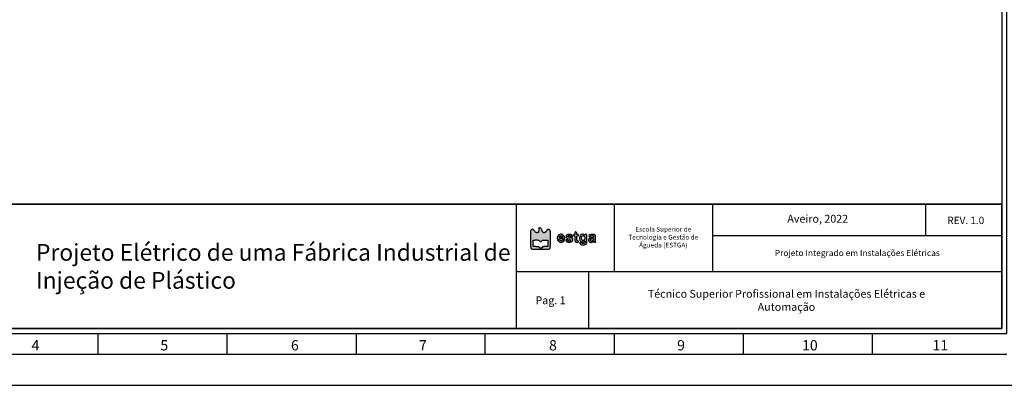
# Model space of a CAD drawing. Header units: millimetres. Extents: x -559 to 10735, y -2326 to 222.
# Tile 655 of 656: x 9876 to 10253, y -1572 to -1433. Entities that reach past the tile are written whole.
import ezdxf

# ---------------------------------------------------------------- set-up
doc = ezdxf.new("R2010")
doc.units = ezdxf.units.MM
doc.header["$LTSCALE"] = 4
for name, color, linetype in [('Cabeçalho', 252, 'Continuous'), ('Modelo', 251, 'Continuous'), ('Texto Cabeçalho', 3, 'Continuous')]:
    doc.layers.add(name, color=color, linetype=linetype)

msp = doc.modelspace()

# ---------------------------------------------------------------- hatches: boundary and pattern name
at = {"layer": 'Texto Cabeçalho'}
h = msp.add_hatch(color=256, dxfattribs=at)
h.dxf.hatch_style = 1
h.paths.add_polyline_path([(10076.38, -1514, -0.103369), (10076.15, -1513.83, -0.100368), (10075.99, -1513.58, -0.089615), (10075.93, -1513.28, 0.138861), (10075.84, -1512.95, 0.04933), (10075.54, -1512.55, 0.049188), (10075.17, -1512.22, 0.157567), (10074.86, -1512.12, 0.119218), (10074.72, -1512.16, 0.19762), (10074.64, -1512.25, 0.071776), (10074.61, -1512.44, 0.007282), (10074.6, -1512.9, -0.03039), (10074.57, -1513.47, -0.109263), (10074.45, -1513.81, -0.162003), (10074.23, -1513.99, -0.093147), (10073.88, -1514.06, -0.088417), (10073.69, -1514.02, -0.074351), (10073.5, -1513.92, -0.047695), (10073.29, -1513.73, -0.013943), (10073.01, -1513.4, 0.016235), (10072.8, -1513.15, 0.021586), (10072.58, -1512.93, 0.019562), (10072.4, -1512.77, 0.160613), (10072.29, -1512.73, 0.105218), (10072.2, -1512.75, 0.031288), (10072.06, -1512.82, 0.029869), (10071.91, -1512.91, 0.028262), (10071.78, -1513.02), (10071.46, -1513.32), (10071.46, -1516.58, 0.001459), (10071.46, -1518.57, 0.014831), (10071.49, -1519.39, 0.036596), (10071.56, -1519.85, 0.117837), (10071.69, -1520.13), (10071.92, -1520.41), (10075.26, -1520.41), (10078.61, -1520.41), (10078.84, -1520.11, 0.110111), (10078.97, -1519.82, 0.037202), (10079.04, -1519.37, 0.01517), (10079.07, -1518.56, 0.001536), (10079.08, -1516.64, 0.00222), (10079.07, -1515.41, 0.00338), (10079.06, -1514.35, 0.001252), (10079.04, -1513.43, 0.085167), (10079, -1513.28, 0.1341), (10078.87, -1513.09, 0.046674), (10078.59, -1512.91, 0.046093), (10078.29, -1512.79, 0.175615), (10078.09, -1512.8, 0.095071), (10078, -1512.85, 0.011188), (10077.84, -1513.02, 0.013085), (10077.66, -1513.23, 0.010367), (10077.47, -1513.46, -0.016413), (10077.22, -1513.76, -0.050954), (10077.03, -1513.93, -0.075762), (10076.86, -1514.03, -0.085445), (10076.67, -1514.06, -0.100623)])
h.paths.add_polyline_path([(10076.45, -1516.85, -0.006824), (10077.06, -1516.87), (10078.05, -1516.9), (10078.09, -1518.14), (10078.12, -1519.38), (10077.14, -1519.38, 0.008317), (10076.57, -1519.39, 0.049732), (10076.27, -1519.43, 0.085353), (10076.07, -1519.52, 0.053245), (10075.86, -1519.69, -0.051848), (10075.6, -1519.9, -0.137763), (10075.37, -1519.97, -0.141522), (10075.14, -1519.91, -0.055915), (10074.87, -1519.72, 0.066463), (10074.68, -1519.57, 0.061609), (10074.44, -1519.48, 0.037581), (10074.1, -1519.43, 0.008945), (10073.53, -1519.38), (10072.49, -1519.32), (10072.45, -1518.24, -0.005737), (10072.44, -1517.82, -0.007758), (10072.44, -1517.43, -0.005495), (10072.45, -1517.11, -0.080952), (10072.48, -1517, -0.226456), (10072.56, -1516.93, -0.042121), (10072.76, -1516.88, -0.028091), (10073.08, -1516.85, -0.008218), (10073.58, -1516.84, -0.007127), (10074.2, -1516.85, -0.049297), (10074.5, -1516.89, -0.091664), (10074.7, -1516.98, -0.058119), (10074.89, -1517.14, 0.049987), (10075.14, -1517.36, 0.158555), (10075.35, -1517.43, 0.161487), (10075.56, -1517.36, 0.052373), (10075.79, -1517.14, -0.055528), (10075.98, -1516.97, -0.105577), (10076.17, -1516.88, -0.055162)], flags=16)
at = {"layer": 'Texto Cabeçalho', "true_color": 0x000000}
h = msp.add_hatch(color=18, dxfattribs=at)
h.dxf.hatch_style = 1
h.paths.add_polyline_path([(10082.46, -1516.41, -0.113871), (10082.6, -1516.35, -0.04008), (10082.89, -1516.32, -0.005228), (10083.51, -1516.31), (10084.61, -1516.31), (10084.53, -1515.93, 0.048578), (10084.42, -1515.54, 0.065059), (10084.23, -1515.22, 0.068572), (10083.98, -1514.97, 0.062515), (10083.67, -1514.79, 0.023173), (10083.34, -1514.67, 0.080221), (10083.11, -1514.64, 0.075403), (10082.88, -1514.68, 0.018955), (10082.52, -1514.81, 0.076875), (10082.16, -1515.03, 0.080553), (10081.9, -1515.34, 0.076557), (10081.73, -1515.73, 0.060775), (10081.68, -1516.19, 0.052656), (10081.73, -1516.65, 0.074597), (10081.87, -1517.04, 0.080636), (10082.11, -1517.34, 0.074541), (10082.45, -1517.57, 0.034396), (10082.79, -1517.7, 0.065799), (10083.09, -1517.76, 0.069298), (10083.37, -1517.73, 0.042275), (10083.7, -1517.62, 0.054982), (10083.95, -1517.48, 0.036275), (10084.2, -1517.27, 0.034641), (10084.4, -1517.05, 0.160063), (10084.46, -1516.89, 0.390518), (10084.38, -1516.8, 0.056062), (10084.13, -1516.8, 0.050936), (10083.84, -1516.87, 0.117799), (10083.66, -1516.98, -0.16673), (10083.31, -1517.15, -0.120242), (10082.88, -1517.1, -0.124135), (10082.53, -1516.86, -0.18266), (10082.4, -1516.52, -0.238399)])
h.paths.add_polyline_path([(10082.46, -1515.68, -0.091609), (10082.59, -1515.46, -0.108903), (10082.81, -1515.31, -0.078201), (10083.1, -1515.23, -0.081241), (10083.38, -1515.25, -0.13845), (10083.59, -1515.37, -0.062207), (10083.64, -1515.44, -0.039117), (10083.69, -1515.54, -0.038824), (10083.72, -1515.64, -0.056382), (10083.73, -1515.73, -0.139014), (10083.7, -1515.84, -0.168808), (10083.62, -1515.91, -0.074881), (10083.46, -1515.94, -0.012599), (10083.14, -1515.95, -0.02814), (10082.7, -1515.93, -0.156678), (10082.49, -1515.83, -0.311186)], flags=16)
h.paths.add_polyline_path([(10085.64, -1516.24, 0.01235), (10086.28, -1516.45, -0.055419), (10086.63, -1516.6, -0.154763), (10086.81, -1516.8, -0.239194), (10086.81, -1517.01, -0.128236), (10086.63, -1517.2, -0.132572), (10086.4, -1517.27, -0.077903), (10086.12, -1517.23, -0.080674), (10085.87, -1517.12, -0.168057), (10085.74, -1516.95, 0.202023), (10085.63, -1516.82, 0.079859), (10085.4, -1516.75, 0.076974), (10085.16, -1516.75, 0.15765), (10084.99, -1516.83, 0.332869), (10084.97, -1517, 0.066485), (10085.15, -1517.26, 0.056587), (10085.45, -1517.5, 0.072154), (10085.78, -1517.66, 0.083014), (10086.43, -1517.74, 0.097651), (10087.04, -1517.59, 0.116791), (10087.47, -1517.26, 0.163369), (10087.63, -1516.81, 0.072663), (10087.6, -1516.49, 0.122125), (10087.47, -1516.25, 0.102823), (10087.22, -1516.08, 0.04161), (10086.84, -1515.95, -0.012751), (10086.34, -1515.81, -0.042101), (10086.03, -1515.68, -0.07158), (10085.85, -1515.56, -0.207626), (10085.79, -1515.42, -0.255969), (10085.87, -1515.28, -0.085662), (10086.1, -1515.18, -0.073886), (10086.39, -1515.16, -0.10615), (10086.64, -1515.23, -0.026102), (10086.73, -1515.28, -0.033758), (10086.81, -1515.34, -0.049946), (10086.88, -1515.42, 0.44107), (10086.9, -1515.47, 0.040945), (10086.99, -1515.5, 0.036019), (10087.1, -1515.52, 0.022477), (10087.24, -1515.53, 0.006342), (10087.38, -1515.53, 0.010544), (10087.5, -1515.52, 0.004395), (10087.6, -1515.51, 0.389495), (10087.61, -1515.5, 0.121245), (10087.57, -1515.34, 0.029603), (10087.43, -1515.11, 0.028452), (10087.26, -1514.89, 0.14911), (10087.13, -1514.81, 0.027359), (10086.75, -1514.73, 0.027599), (10086.36, -1514.69, 0.029348), (10086.01, -1514.7, 0.052114), (10085.72, -1514.75, 0.051808), (10085.39, -1514.88, 0.112549), (10085.19, -1515.05, 0.119902), (10085.1, -1515.29, 0.063393), (10085.09, -1515.61, 0.088373), (10085.16, -1515.88, 0.126496), (10085.33, -1516.08, 0.068854)])
h.paths.add_polyline_path([(10089.19, -1514.56, -0.022931), (10089.18, -1514.33, 0.099329), (10089.12, -1514.04, 0.135439), (10088.95, -1513.82, 0.177459), (10088.74, -1513.76, 0.181757), (10088.53, -1513.85, 0.133829), (10088.5, -1513.91, 0.022028), (10088.48, -1514.03, 0.022866), (10088.46, -1514.18, 0.018427), (10088.45, -1514.34, -0.024804), (10088.44, -1514.55, -0.110756), (10088.4, -1514.66, -0.174053), (10088.33, -1514.72, -0.085474), (10088.21, -1514.74, 0.071854), (10088.11, -1514.76, 0.117651), (10088.03, -1514.8, 0.122574), (10087.99, -1514.87, 0.082072), (10087.97, -1514.97, 0.097504), (10087.99, -1515.06, 0.076301), (10088.04, -1515.15, 0.074004), (10088.12, -1515.22, 0.081717), (10088.21, -1515.26, -0.145612), (10088.34, -1515.34, -0.130186), (10088.41, -1515.48, -0.049038), (10088.45, -1515.75, -0.005703), (10088.45, -1516.35, 0.014049), (10088.47, -1517.07, 0.10478), (10088.56, -1517.4, 0.190915), (10088.76, -1517.57, 0.068962), (10089.12, -1517.65, 0.011052), (10089.5, -1517.66, 0.089181), (10089.67, -1517.64, 0.209026), (10089.75, -1517.56, 0.103767), (10089.78, -1517.42, 0.102549), (10089.76, -1517.32, 0.09348), (10089.7, -1517.23, 0.080963), (10089.61, -1517.16, 0.055091), (10089.48, -1517.11, -0.085661), (10089.31, -1517.04, -0.172689), (10089.22, -1516.92, -0.068807), (10089.19, -1516.7, -0.006072), (10089.18, -1516.13, -0.005), (10089.19, -1515.55, -0.07577), (10089.22, -1515.35, -0.227977), (10089.31, -1515.26, -0.088152), (10089.48, -1515.23, 0.044917), (10089.62, -1515.21, 0.124433), (10089.72, -1515.17, 0.149479), (10089.77, -1515.1, 0.07578), (10089.78, -1514.98, 0.07578), (10089.77, -1514.87, 0.149479), (10089.72, -1514.8, 0.124433), (10089.62, -1514.75, 0.044917), (10089.48, -1514.74, -0.050044), (10089.32, -1514.72, -0.186049), (10089.23, -1514.67, -0.136666)])
h.paths.add_polyline_path([(10093.07, -1514.74), (10092.71, -1514.74, 0.033181), (10092.57, -1514.75, 0.043568), (10092.44, -1514.78, 0.050115), (10092.34, -1514.82, 0.187636), (10092.3, -1514.87, -0.247449), (10092.26, -1514.91, -0.10686), (10092.18, -1514.92, -0.060386), (10092.06, -1514.88, -0.023082), (10091.9, -1514.81, 0.019444), (10091.64, -1514.69, 0.077502), (10091.47, -1514.65, 0.074546), (10091.3, -1514.65, 0.017156), (10091.01, -1514.73, 0.196809), (10090.45, -1515.15, 0.106383), (10090.19, -1515.99, 0.105474), (10090.29, -1516.86, 0.191241), (10090.75, -1517.4, 0.085158), (10091.04, -1517.5, 0.050096), (10091.41, -1517.52, 0.050301), (10091.78, -1517.46, 0.090587), (10092.06, -1517.34, -0.012552), (10092.23, -1517.22, -0.257457), (10092.29, -1517.22, -0.273567), (10092.32, -1517.27, -0.013884), (10092.33, -1517.46, -0.05592), (10092.29, -1517.82, -0.118454), (10092.17, -1518.06, -0.135537), (10091.96, -1518.2, -0.084417), (10091.67, -1518.25, -0.04037), (10091.5, -1518.24, -0.038681), (10091.34, -1518.2, -0.041248), (10091.2, -1518.14, -0.099612), (10091.12, -1518.07, 0.147033), (10090.93, -1517.95, 0.057385), (10090.63, -1517.89, 0.064117), (10090.35, -1517.91, 0.359237), (10090.27, -1518.01, 0.130215), (10090.29, -1518.08, 0.023416), (10090.36, -1518.19, 0.023868), (10090.45, -1518.31, 0.019589), (10090.57, -1518.44, 0.128655), (10090.97, -1518.68, 0.067817), (10091.56, -1518.76, 0.066219), (10092.16, -1518.68, 0.103511), (10092.63, -1518.44), (10092.99, -1518.15), (10093.03, -1516.45)])
h.paths.add_polyline_path([(10092.28, -1515.81, -0.078162), (10092.32, -1516.18, -0.08106), (10092.24, -1516.53, -0.110055), (10092.06, -1516.79, -0.05576), (10091.84, -1516.96, -0.113803), (10091.63, -1517.02, -0.118156), (10091.42, -1516.99, -0.06293), (10091.19, -1516.86, -0.1635), (10091, -1516.58, -0.06554), (10090.93, -1516.12, -0.065846), (10090.99, -1515.67, -0.17401), (10091.17, -1515.4, -0.081368), (10091.43, -1515.26, -0.102035), (10091.7, -1515.24, -0.109501), (10091.95, -1515.32, -0.106286), (10092.14, -1515.49, -0.089684)], flags=16)
h.paths.add_polyline_path([(10096.31, -1515.5, 0.036016), (10096.28, -1515.18, 0.07733), (10096.22, -1514.99, 0.153756), (10096.11, -1514.88, 0.069667), (10095.79, -1514.77, 0.029511), (10095.35, -1514.7, 0.029541), (10094.89, -1514.69, 0.051631), (10094.51, -1514.74, 0.085642), (10094.08, -1514.93, 0.13911), (10093.82, -1515.23, 0.300432), (10093.85, -1515.47, 0.213781), (10094.11, -1515.59, 0.056561), (10094.26, -1515.57, 0.059268), (10094.4, -1515.52, 0.06217), (10094.51, -1515.45, 0.075491), (10094.6, -1515.35, -0.163422), (10094.85, -1515.14, -0.138242), (10095.19, -1515.11, -0.151603), (10095.48, -1515.26, -0.198567), (10095.59, -1515.53, -0.109936), (10095.55, -1515.72, -0.167168), (10095.44, -1515.84, -0.0704), (10095.19, -1515.92, -0.008633), (10094.64, -1516.02, 0.031451), (10094.42, -1516.06, 0.027553), (10094.2, -1516.14, 0.028543), (10094.01, -1516.23, 0.070294), (10093.89, -1516.33, 0.107636), (10093.71, -1516.61, 0.108361), (10093.66, -1516.93, 0.106663), (10093.75, -1517.26, 0.101341), (10093.98, -1517.52, 0.072013), (10094.27, -1517.69, 0.083264), (10094.59, -1517.75, 0.077928), (10094.93, -1517.72, 0.054111), (10095.29, -1517.58, -0.023082), (10095.45, -1517.5, -0.060386), (10095.57, -1517.47, -0.10686), (10095.65, -1517.48, -0.247449), (10095.69, -1517.52, 0.188788), (10095.73, -1517.57, 0.049671), (10095.83, -1517.61, 0.043241), (10095.96, -1517.64, 0.032838), (10096.1, -1517.65, 0.022226), (10096.28, -1517.64, 0.123286), (10096.37, -1517.61, 0.241912), (10096.41, -1517.55, 0.102416), (10096.39, -1517.45, -0.071957), (10096.36, -1517.33, -0.005942), (10096.34, -1516.99, -0.007853), (10096.32, -1516.58, -0.005973), (10096.32, -1516.13, 0.006065)])
h.paths.add_polyline_path([(10095.53, -1516.37, -0.172242), (10095.58, -1516.46, -0.047364), (10095.59, -1516.61, -0.096839), (10095.54, -1516.87, -0.097339), (10095.4, -1517.08, -0.098406), (10095.18, -1517.23, -0.101383), (10094.93, -1517.28, -0.098385), (10094.7, -1517.24, -0.121124), (10094.52, -1517.1, -0.129792), (10094.42, -1516.91, -0.122461), (10094.44, -1516.69, -0.103308), (10094.53, -1516.53, -0.109403), (10094.67, -1516.42, -0.071406), (10094.9, -1516.36, -0.022133), (10095.26, -1516.33, -0.034533), (10095.44, -1516.33, -0.151976)], flags=16)

# ---------------------------------------------------------------- linework, layer by layer
at = {"layer": 'Cabeçalho'}
msp.add_line((10222.87, -1515.2), (10222.87, -1503.2), dxfattribs=at)
at = {"layer": 'Modelo'}
for p, q in [((10066.01, -1503.2), (10066.01, -1550.65)), ((10103.61, -1528.9), (10103.61, -1503.52)), ((10141.15, -1503.2), (10141.15, -1528.9)), ((10251.88, -1515.2), (10141.15, -1515.2)), ((10066.01, -1528.9), (10251.88, -1528.9)), ((10093.69, -1528.9), (10093.69, -1550.65)), ((9905.85, -1560.54), (9905.85, -1552.63)), ((9955.28, -1560.54), (9955.28, -1552.63)), ((10004.72, -1552.63), (10004.72, -1560.54)), ((10054.15, -1560.54), (10054.15, -1552.63)), ((10103.58, -1560.54), (10103.58, -1552.63)), ((10153.01, -1560.54), (10153.01, -1552.63)), ((10202.45, -1560.54), (10202.45, -1552.63)), ((9806.98, -1560.54), (10253.86, -1560.54)), ((9806.98, -1560.54), (9905.85, -1560.54)), ((9905.85, -1560.54), (10004.72, -1560.54)), ((10004.72, -1560.54), (10103.58, -1560.54)), ((10103.58, -1560.54), (10202.45, -1560.54))]:
    msp.add_line(p, q, dxfattribs=at)
for points in [[(9686.37, -1572.4), (10273.63, -1572.4), (10273.63, -1157.17), (9686.37, -1157.17)], [(9706.14, -1552.63), (10253.86, -1552.63), (10253.86, -1176.94), (9706.14, -1176.94)], [(10251.88, -1550.65), (9708.12, -1550.65), (9708.12, -1178.92), (10251.88, -1178.92)], [(9708.12, -1503.2), (10251.88, -1503.2), (10251.88, -1550.65), (9708.12, -1550.65)], [(10251.88, -1503.2), (9708.12, -1503.2), (9708.12, -1550.65), (10251.88, -1550.65)], [(9858.39, -1503.2), (10066.01, -1503.2), (10066.01, -1550.65), (9858.39, -1550.65)]]:
    msp.add_lwpolyline(points, close=True, dxfattribs=at)
at = {"layer": 'Texto Cabeçalho'}
for points in [[(10074.6, -1512.9, -0.03039), (10074.57, -1513.47, -0.109263), (10074.45, -1513.81, -0.162002), (10074.23, -1513.99, -0.093148), (10073.88, -1514.06, -0.088414), (10073.69, -1514.02, -0.074352), (10073.5, -1513.92, -0.047695), (10073.29, -1513.73, -0.013943), (10073.01, -1513.4, 0.016236), (10072.8, -1513.15, 0.021587), (10072.58, -1512.93, 0.01956), (10072.4, -1512.77, 0.160613), (10072.29, -1512.73, 0.105217), (10072.2, -1512.75, 0.031287), (10072.06, -1512.82, 0.02987), (10071.91, -1512.91, 0.028262), (10071.78, -1513.02), (10071.46, -1513.32), (10071.46, -1516.58, 0.001459), (10071.46, -1518.57, 0.014831), (10071.49, -1519.39, 0.036596), (10071.56, -1519.85, 0.117837), (10071.69, -1520.13), (10071.92, -1520.41), (10075.26, -1520.41), (10078.61, -1520.41), (10078.84, -1520.11, 0.110111), (10078.97, -1519.82, 0.037202), (10079.04, -1519.37, 0.01517), (10079.07, -1518.56, 0.001536), (10079.08, -1516.64, 0.00222), (10079.07, -1515.41, 0.00338), (10079.06, -1514.35, 0.001252), (10079.04, -1513.43, 0.085167), (10079, -1513.28, 0.1341), (10078.87, -1513.09, 0.046674), (10078.59, -1512.91, 0.046093), (10078.29, -1512.79, 0.175615), (10078.09, -1512.8, 0.095071), (10078, -1512.85, 0.011196), (10077.84, -1513.02, 0.013078), (10077.66, -1513.23, 0.010367), (10077.47, -1513.46, -0.016413), (10077.22, -1513.76, -0.050954), (10077.03, -1513.93, -0.075762), (10076.86, -1514.03, -0.085443), (10076.67, -1514.06, -0.100625), (10076.38, -1514, -0.103356), (10076.15, -1513.83, -0.100381), (10075.99, -1513.58, -0.089614), (10075.93, -1513.28, 0.13886), (10075.84, -1512.95, 0.04933), (10075.54, -1512.55, 0.049188), (10075.17, -1512.22, 0.157567), (10074.86, -1512.12, 0.119219), (10074.72, -1512.16, 0.197619), (10074.64, -1512.25, 0.071776), (10074.61, -1512.44, 0.007282)], [(10074.89, -1517.14, 0.049987), (10075.14, -1517.36, 0.158555), (10075.35, -1517.43, 0.161487), (10075.56, -1517.36, 0.052373), (10075.79, -1517.14, -0.055528), (10075.98, -1516.97, -0.105578), (10076.17, -1516.88, -0.055162), (10076.45, -1516.85, -0.006824), (10077.06, -1516.87), (10078.05, -1516.9), (10078.09, -1518.14), (10078.12, -1519.38), (10077.14, -1519.38, 0.008317), (10076.57, -1519.39, 0.049732), (10076.27, -1519.43, 0.085354), (10076.07, -1519.52, 0.053245), (10075.86, -1519.69, -0.051848), (10075.6, -1519.9, -0.137763), (10075.37, -1519.97, -0.141522), (10075.14, -1519.91, -0.055915), (10074.87, -1519.72, 0.066463), (10074.68, -1519.57, 0.061609), (10074.44, -1519.48, 0.037581), (10074.1, -1519.43, 0.008945), (10073.53, -1519.38), (10072.49, -1519.32), (10072.45, -1518.24, -0.005737), (10072.44, -1517.82, -0.007759), (10072.44, -1517.43, -0.005495), (10072.45, -1517.11, -0.080952), (10072.48, -1517, -0.226456), (10072.56, -1516.93, -0.042121), (10072.76, -1516.88, -0.028091), (10073.08, -1516.85, -0.008218), (10073.58, -1516.84, -0.007127), (10074.2, -1516.85, -0.049297), (10074.5, -1516.89, -0.091664), (10074.7, -1516.98, -0.058119)]]:
    msp.add_lwpolyline(points, format="xyb", close=True, dxfattribs=at)
at = {"layer": 'Texto Cabeçalho', "color": 18, "true_color": 0x000000}
for points in [[(10082.52, -1514.81, 0.076875), (10082.16, -1515.03, 0.080556), (10081.9, -1515.34, 0.076556), (10081.73, -1515.73, 0.060774), (10081.68, -1516.19, 0.052657), (10081.73, -1516.65, 0.074597), (10081.87, -1517.04, 0.080632), (10082.11, -1517.34, 0.074544), (10082.45, -1517.57, 0.034396), (10082.79, -1517.7, 0.065799), (10083.09, -1517.76, 0.069299), (10083.37, -1517.73, 0.042275), (10083.7, -1517.62, 0.054984), (10083.95, -1517.48, 0.036273), (10084.2, -1517.27, 0.034643), (10084.4, -1517.05, 0.160063), (10084.46, -1516.89, 0.390517), (10084.38, -1516.8, 0.056063), (10084.13, -1516.8, 0.050935), (10083.84, -1516.87, 0.117799), (10083.66, -1516.98, -0.166731), (10083.31, -1517.15, -0.120236), (10082.88, -1517.1, -0.12414), (10082.53, -1516.86, -0.18266), (10082.4, -1516.52, -0.238398), (10082.46, -1516.41, -0.113871), (10082.6, -1516.35, -0.04008), (10082.89, -1516.32, -0.005228), (10083.51, -1516.31), (10084.61, -1516.31), (10084.53, -1515.93, 0.048578), (10084.42, -1515.54, 0.065057), (10084.23, -1515.22, 0.068575), (10083.98, -1514.97, 0.062514), (10083.67, -1514.79, 0.023173), (10083.34, -1514.67, 0.08022), (10083.11, -1514.64, 0.075404), (10082.88, -1514.68, 0.018955)], [(10083.59, -1515.37, -0.062206), (10083.64, -1515.44, -0.039117), (10083.69, -1515.54, -0.038823), (10083.72, -1515.64, -0.056383), (10083.73, -1515.73, -0.139013), (10083.7, -1515.84, -0.168809), (10083.62, -1515.91, -0.074881), (10083.46, -1515.94, -0.012599), (10083.14, -1515.95, -0.028141), (10082.7, -1515.93, -0.156678), (10082.49, -1515.83, -0.311186), (10082.46, -1515.68, -0.09161), (10082.59, -1515.46, -0.108903), (10082.81, -1515.31, -0.078199), (10083.1, -1515.23, -0.081243), (10083.38, -1515.25, -0.138452)], [(10085.72, -1514.75, 0.051806), (10085.39, -1514.88, 0.112553), (10085.19, -1515.05, 0.119897), (10085.1, -1515.29, 0.063394), (10085.09, -1515.61, 0.088372), (10085.16, -1515.88, 0.126496), (10085.33, -1516.08, 0.068854), (10085.64, -1516.24, 0.01235), (10086.28, -1516.45, -0.055419), (10086.63, -1516.6, -0.154763), (10086.81, -1516.8, -0.239194), (10086.81, -1517.01, -0.128234), (10086.63, -1517.2, -0.132575), (10086.4, -1517.27, -0.077903), (10086.12, -1517.23, -0.080674), (10085.87, -1517.12, -0.168057), (10085.74, -1516.95, 0.202023), (10085.63, -1516.82, 0.079858), (10085.4, -1516.75, 0.076975), (10085.16, -1516.75, 0.15765), (10084.99, -1516.83, 0.332868), (10084.97, -1517, 0.066484), (10085.15, -1517.26, 0.056587), (10085.45, -1517.5, 0.072154), (10085.78, -1517.66, 0.083015), (10086.43, -1517.74, 0.09765), (10087.04, -1517.59, 0.11679), (10087.47, -1517.26, 0.163367), (10087.63, -1516.81, 0.072664), (10087.6, -1516.49, 0.122124), (10087.47, -1516.25, 0.102824), (10087.22, -1516.08, 0.04161), (10086.84, -1515.95, -0.012751), (10086.34, -1515.81, -0.042101), (10086.03, -1515.68, -0.07158), (10085.85, -1515.56, -0.207626), (10085.79, -1515.42, -0.255969), (10085.87, -1515.28, -0.085662), (10086.1, -1515.18, -0.073885), (10086.39, -1515.16, -0.106152), (10086.64, -1515.23, -0.026101), (10086.73, -1515.28, -0.03376), (10086.81, -1515.34, -0.035864), (10086.87, -1515.4, -0.175941), (10086.88, -1515.44, 0.30201), (10086.9, -1515.47, 0.040944), (10086.99, -1515.5, 0.03602), (10087.1, -1515.52, 0.022477), (10087.24, -1515.53, 0.006342), (10087.38, -1515.53, 0.010545), (10087.5, -1515.52, 0.004395), (10087.6, -1515.51, 0.389495), (10087.61, -1515.5, 0.121245), (10087.57, -1515.34, 0.029611), (10087.43, -1515.11, 0.028445), (10087.26, -1514.89, 0.149111), (10087.13, -1514.81, 0.027359), (10086.75, -1514.73, 0.027599), (10086.36, -1514.69, 0.029348), (10086.01, -1514.7, 0.052116)], [(10088.53, -1513.85, 0.13383), (10088.5, -1513.91, 0.022027), (10088.48, -1514.03, 0.022866), (10088.46, -1514.18, 0.018427), (10088.45, -1514.34, -0.024804), (10088.44, -1514.55, -0.110756), (10088.4, -1514.66, -0.174054), (10088.33, -1514.72, -0.085474), (10088.21, -1514.74, 0.071854), (10088.11, -1514.76, 0.117651), (10088.03, -1514.8, 0.122573), (10087.99, -1514.87, 0.082074), (10087.97, -1514.97, 0.097502), (10087.99, -1515.06, 0.076311), (10088.04, -1515.15, 0.073995), (10088.12, -1515.22, 0.081717), (10088.21, -1515.26, -0.145614), (10088.34, -1515.34, -0.130184), (10088.41, -1515.48, -0.049038), (10088.45, -1515.75, -0.005703), (10088.45, -1516.35, 0.014049), (10088.47, -1517.07, 0.10478), (10088.56, -1517.4, 0.190915), (10088.76, -1517.57, 0.068962), (10089.12, -1517.65, 0.011052), (10089.5, -1517.66, 0.089181), (10089.67, -1517.64, 0.209026), (10089.75, -1517.56, 0.103767), (10089.78, -1517.42, 0.102549), (10089.76, -1517.32, 0.09348), (10089.7, -1517.23, 0.080962), (10089.61, -1517.16, 0.055092), (10089.48, -1517.11, -0.085661), (10089.31, -1517.04, -0.172688), (10089.22, -1516.92, -0.068807), (10089.19, -1516.7, -0.006069), (10089.18, -1516.13, -0.005003), (10089.19, -1515.55, -0.07577), (10089.22, -1515.35, -0.227976), (10089.31, -1515.26, -0.088152), (10089.48, -1515.23, 0.044917), (10089.62, -1515.21, 0.124434), (10089.72, -1515.17, 0.149477), (10089.77, -1515.1, 0.07578), (10089.78, -1514.98, 0.07578), (10089.77, -1514.87, 0.149477), (10089.72, -1514.8, 0.124434), (10089.62, -1514.75, 0.044917), (10089.48, -1514.74, -0.050044), (10089.32, -1514.72, -0.186049), (10089.23, -1514.67, -0.136666), (10089.19, -1514.56, -0.022931), (10089.18, -1514.33, 0.099329), (10089.12, -1514.04, 0.135439), (10088.95, -1513.82, 0.177459), (10088.74, -1513.76, 0.181757)], [(10091.01, -1514.73, 0.196809), (10090.45, -1515.15, 0.106383), (10090.19, -1515.99, 0.105474), (10090.29, -1516.86, 0.191244), (10090.75, -1517.4, 0.085154), (10091.04, -1517.5, 0.050096), (10091.41, -1517.52, 0.050301), (10091.78, -1517.46, 0.090587), (10092.06, -1517.34, -0.012552), (10092.23, -1517.22, -0.257457), (10092.29, -1517.22, -0.273567), (10092.32, -1517.27, -0.013884), (10092.33, -1517.46, -0.05592), (10092.29, -1517.82, -0.118454), (10092.17, -1518.06, -0.135536), (10091.96, -1518.2, -0.084417), (10091.67, -1518.25, -0.040357), (10091.5, -1518.24, -0.038692), (10091.34, -1518.2, -0.041249), (10091.2, -1518.14, -0.099612), (10091.12, -1518.07, 0.147033), (10090.93, -1517.95, 0.057383), (10090.63, -1517.89, 0.064119), (10090.35, -1517.91, 0.359236), (10090.27, -1518.01, 0.130216), (10090.29, -1518.08, 0.023416), (10090.36, -1518.19, 0.023867), (10090.45, -1518.31, 0.01959), (10090.57, -1518.44, 0.128655), (10090.97, -1518.68, 0.067817), (10091.56, -1518.76, 0.066219), (10092.16, -1518.68, 0.103511), (10092.63, -1518.44), (10092.99, -1518.15), (10093.03, -1516.45), (10093.07, -1514.74), (10092.71, -1514.74, 0.033181), (10092.57, -1514.75, 0.043567), (10092.44, -1514.78, 0.050115), (10092.34, -1514.82, 0.187636), (10092.3, -1514.87, -0.24745), (10092.26, -1514.91, -0.106859), (10092.18, -1514.92, -0.060386), (10092.06, -1514.88, -0.023082), (10091.9, -1514.81, 0.019444), (10091.64, -1514.69, 0.077509), (10091.47, -1514.65, 0.07454), (10091.3, -1514.65, 0.017156)], [(10092.14, -1515.49, -0.089685), (10092.28, -1515.81, -0.078159), (10092.32, -1516.18, -0.081063), (10092.24, -1516.53, -0.110055), (10092.06, -1516.79, -0.05576), (10091.84, -1516.96, -0.113798), (10091.63, -1517.02, -0.118162), (10091.42, -1516.99, -0.06293), (10091.19, -1516.86, -0.1635), (10091, -1516.58, -0.06554), (10090.93, -1516.12, -0.065846), (10090.99, -1515.67, -0.174009), (10091.17, -1515.4, -0.081369), (10091.43, -1515.26, -0.102035), (10091.7, -1515.24, -0.1095), (10091.95, -1515.32, -0.106285)], [(10094.51, -1514.74, 0.085643), (10094.08, -1514.93, 0.139111), (10093.82, -1515.23, 0.30043), (10093.85, -1515.47, 0.213781), (10094.11, -1515.59, 0.056559), (10094.26, -1515.57, 0.059271), (10094.4, -1515.52, 0.062169), (10094.51, -1515.45, 0.075491), (10094.6, -1515.35, -0.163421), (10094.85, -1515.14, -0.138241), (10095.19, -1515.11, -0.151604), (10095.48, -1515.26, -0.198569), (10095.59, -1515.53, -0.109935), (10095.55, -1515.72, -0.167168), (10095.44, -1515.84, -0.0704), (10095.19, -1515.92, -0.008633), (10094.64, -1516.02, 0.031451), (10094.42, -1516.06, 0.027552), (10094.2, -1516.14, 0.028544), (10094.01, -1516.23, 0.070293), (10093.89, -1516.33, 0.107636), (10093.71, -1516.61, 0.108364), (10093.66, -1516.93, 0.106657), (10093.75, -1517.26, 0.101343), (10093.98, -1517.52, 0.072013), (10094.27, -1517.69, 0.083267), (10094.59, -1517.75, 0.077925), (10094.93, -1517.72, 0.054111), (10095.29, -1517.58, -0.023082), (10095.45, -1517.5, -0.060386), (10095.57, -1517.47, -0.106859), (10095.65, -1517.48, -0.24745), (10095.69, -1517.52, 0.188788), (10095.73, -1517.57, 0.049672), (10095.83, -1517.61, 0.043241), (10095.96, -1517.64, 0.032837), (10096.1, -1517.65, 0.022226), (10096.28, -1517.64, 0.123286), (10096.37, -1517.61, 0.241912), (10096.41, -1517.55, 0.102416), (10096.39, -1517.45, -0.071957), (10096.36, -1517.33, -0.005943), (10096.34, -1516.99, -0.007853), (10096.32, -1516.58, -0.005973), (10096.32, -1516.13, 0.006065), (10096.31, -1515.5, 0.036016), (10096.28, -1515.18, 0.07733), (10096.22, -1514.99, 0.153756), (10096.11, -1514.88, 0.069667), (10095.79, -1514.77, 0.029521), (10095.35, -1514.7, 0.029531), (10094.89, -1514.69, 0.05163)], [(10095.59, -1516.61, -0.096839), (10095.54, -1516.87, -0.097339), (10095.4, -1517.08, -0.098406), (10095.18, -1517.23, -0.101383), (10094.93, -1517.28, -0.098386), (10094.7, -1517.24, -0.121123), (10094.52, -1517.1, -0.129796), (10094.42, -1516.91, -0.122458), (10094.44, -1516.69, -0.103306), (10094.53, -1516.53, -0.109406), (10094.67, -1516.42, -0.071406), (10094.9, -1516.36, -0.022133), (10095.26, -1516.33, -0.034533), (10095.44, -1516.33, -0.151976), (10095.53, -1516.37, -0.172243), (10095.58, -1516.46, -0.047364)]]:
    msp.add_lwpolyline(points, format="xyb", close=True, dxfattribs=at)

# ---------------------------------------------------------------- texts
at = {"layer": 'Modelo', "attachment_point": 1}
for s, heights, insert, char_height in [('4', [3.95], (9880.4, -1555.13), 3.95), ('5', [0], (9929.73, -1555.13), 3.95), ('6', [0], (9979.73, -1555.13), 3.95), ('7', [0], (10028.75, -1555.13), 3.95), ('8', [0], (10078.55, -1555.13), 3.95), ('9', [0], (10127.6, -1555.13), 3.95), ('10', [0], (10175.43, -1555.13), 3.955), ('11', [0], (10225.37, -1555.13), 3.955)]:
    msp.add_mtext_dynamic_manual_height_columns(s, width=54.2922, gutter_width=19.77, heights=heights, dxfattribs=dict(at, insert=insert, char_height=char_height))
at = {"layer": 'Texto Cabeçalho', "attachment_point": 1}
for s, width, gutter_width, heights, insert, char_height in [('\\pxqc;Aveiro, 2022', 75.4428, 15.03, [0], (10143.71, -1507.22), 3.0069), ('\\pxqc;REV. 1.0', 36.2883, 14.04, [0], (10219.97, -1507.95), 2.8087), ('\\pxqc;Escola Superior de Tecnologia e Gestão de Águeda (ESTGA)', 31.6702, 9.06, [9.87], (10106.46, -1511.85), 1.8128), ('{\\fMeiryo UI|b1|i0|c0|p50;Projeto Elétrico de uma Fábrica Industrial de Injeção de Plástico}', 186.8119, 24.39, [30.32], (9882.1, -1518.38), 6.4146), ('\\pxqc;Projeto Integrado em Instalações Elétricas', 83.8204, 11.76, [8.85], (10154.66, -1520.63), 2.3515), ('\\pxqc;Técnico Superior Profissional em Instalações Elétricas e Automação', 122.3106, 15.03, [10.93], (10108.3, -1535.91), 3.0069), ('\\pxqc;Pag. 1', 16.806, 15.03, [0], (10070.72, -1538.41), 3.0069)]:
    msp.add_mtext_dynamic_manual_height_columns(s, width=width, gutter_width=gutter_width, heights=heights, dxfattribs=dict(at, insert=insert, char_height=char_height))

doc.saveas('drawing.dxf')
